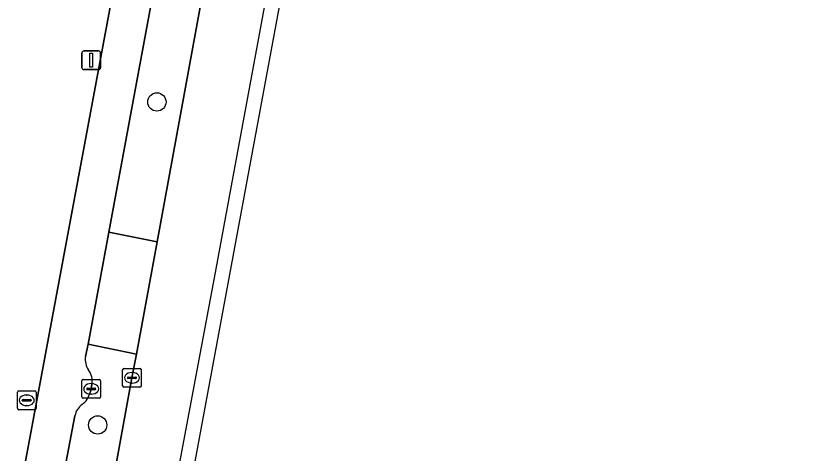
# Model space of a CAD drawing. Extents: x 161258 to 161838, y 380833 to 381727.
# Drawn here: x 161731.73 to 161774.06, y 381113.18 to 381136.52 of the extents above; entities that cross this region are included whole.
import ezdxf

# ---------------------------------------------------------------- set-up
doc = ezdxf.new("R2010")
doc.units = 0
for name, color, linetype in [('IMGEO_Berm_groen', 7, 'Continuous'), ('IMGEO_Boom', 7, 'Continuous'), ('IMGEO_Fietspad_open', 7, 'Continuous'), ('IMGEO_Kolk', 7, 'Continuous'), ('IMGEO_Lichtmast', 7, 'Continuous'), ('IMGEO_OVBaan_gesloten', 7, 'Continuous'), ('IMGEO_Rijbaan_lokaal_open', 7, 'Continuous'), ('IMGEO_Rijbaan_regionaal_gesloten', 7, 'Continuous'), ('IMGEO_Rioolput', 7, 'Continuous'), ('IMGEO_Voetpad_open', 7, 'Continuous')]:
    doc.layers.add(name, color=color, linetype=linetype)

msp = doc.modelspace()

# ---------------------------------------------------------------- linework, layer by layer
at = {"layer": 'IMGEO_Berm_groen'}
for points in [[(161738.935, 381137.075), (161736.688, 381124.974), (161739.276, 381124.46), (161741.999, 381139.338), (161745.882, 381160.426), (161747.045, 381166.542), (161747.93, 381171.425), (161748.988, 381177.338), (161749.906, 381182.432)], [(161737.928, 381117.198), (161738.181, 381118.466), (161735.584, 381118.99), (161735.446, 381118.335)], [(161734.886, 381115.165), (161733.798, 381109.463), (161736.408, 381108.929), (161736.994, 381112.113), (161737.928, 381117.198)], [(161735.786, 381116.856), (161735.748, 381116.609), (161735.69, 381116.417)]]:
    msp.add_lwpolyline(points, dxfattribs=at)
for centre, radius, start, end in [((161736.419, 381118.178), 0.986, 170.8389, 215.3345), ((161734.875, 381117.044), 0.93, 348.3215, 37.3002), ((161734.667, 381116.63), 1.045, 305.3135, 348.262), ((161735.798, 381115.018), 0.924, 124.7905, 170.8627)]:
    msp.add_arc(centre, radius, start, end, dxfattribs=at)
at = {"layer": 'IMGEO_Boom'}
for centre in [(161739.261, 381131.923), (161736.097, 381114.682)]:
    msp.add_circle(centre, 0.489, dxfattribs=at)
at = {"layer": 'IMGEO_Fietspad_open'}
for points in [[(161738.181, 381144.551), (161731.705, 381109.893), (161728.236, 381091.436)], [(161735.446, 381118.335), (161735.584, 381118.99), (161736.688, 381124.974), (161738.935, 381137.075)], [(161735.69, 381116.417), (161735.748, 381116.609), (161735.786, 381116.856)], [(161730.293, 381090.756), (161731.396, 381096.64), (161732.788, 381104.176), (161733.798, 381109.463), (161734.886, 381115.165)]]:
    msp.add_lwpolyline(points, dxfattribs=at)
for centre, radius, start, end in [((161736.419, 381118.178), 0.986, 170.8389, 215.3345), ((161734.875, 381117.044), 0.93, 348.3215, 37.3002), ((161734.667, 381116.63), 1.045, 305.3135, 348.262), ((161735.798, 381115.018), 0.924, 124.7905, 170.8627)]:
    msp.add_arc(centre, radius, start, end, dxfattribs=at)
at = {"layer": 'IMGEO_Kolk'}
for p, q in [((161737.43, 381116.773), (161737.43, 381117.625)), ((161737.505, 381117.699), (161738.357, 381117.699)), ((161738.431, 381117.625), (161738.431, 381116.773)), ((161735.327, 381117.108), (161736.179, 381117.108)), ((161737.689, 381117.193), (161737.689, 381117.205)), ((161738.127, 381117.156), (161737.729, 381117.156)), ((161737.732, 381117.242), (161738.13, 381117.242)), ((161737.918, 381117.479), (161737.943, 381117.479)), ((161738.173, 381117.205), (161738.173, 381117.193)), ((161735.252, 381116.182), (161735.252, 381117.034)), ((161735.554, 381116.651), (161735.952, 381116.651)), ((161735.74, 381116.888), (161735.765, 381116.888)), ((161736.253, 381117.034), (161736.253, 381116.182)), ((161738.357, 381116.699), (161737.505, 381116.699)), ((161737.941, 381116.919), (161737.916, 381116.919)), ((161735.511, 381116.602), (161735.511, 381116.614)), ((161735.949, 381116.565), (161735.551, 381116.565)), ((161735.763, 381116.328), (161735.738, 381116.328)), ((161735.995, 381116.614), (161735.995, 381116.602)), ((161736.179, 381116.108), (161735.327, 381116.108))]:
    msp.add_line(p, q, dxfattribs=at)
for points in [[(161737.43, 381116.773), (161737.43, 381117.625)], [(161737.505, 381117.699), (161738.357, 381117.699)], [(161738.431, 381117.625), (161738.431, 381116.773)], [(161735.327, 381117.108), (161736.179, 381117.108)], [(161735.252, 381116.182), (161735.252, 381117.034)], [(161736.253, 381117.034), (161736.253, 381116.182)], [(161738.357, 381116.699), (161737.505, 381116.699)], [(161736.179, 381116.108), (161735.327, 381116.108)]]:
    msp.add_lwpolyline(points, dxfattribs=at)
for centre, radius, start, end in [((161737.507, 381117.623), 0.0765, 91.552, 178.448), ((161737.507, 381117.623), 0.0765, 91.552, 178.448), ((161738.355, 381117.623), 0.0765, 1.552, 88.448), ((161738.355, 381117.623), 0.0765, 1.552, 88.448), ((161735.329, 381117.032), 0.0765, 91.552, 178.448), ((161735.329, 381117.032), 0.0765, 91.552, 178.448), ((161736.177, 381117.032), 0.0765, 1.552, 88.448), ((161736.177, 381117.032), 0.0765, 1.552, 88.448), ((161737.729, 381117.202), 0.0403, 85.8775, 175.7526), ((161737.726, 381117.192), 0.0366, 178.938, 274.7102), ((161738.13, 381117.199), 0.043, 264.8664, 352.4533), ((161738.134, 381117.204), 0.0386, 1.7309, 96.639), ((161735.551, 381116.611), 0.0403, 85.8775, 175.7526), ((161735.956, 381116.613), 0.0386, 1.7309, 96.639), ((161737.507, 381116.775), 0.0765, 181.552, 268.448), ((161737.507, 381116.775), 0.0765, 181.552, 268.448), ((161738.355, 381116.775), 0.0765, 271.552, 358.448), ((161738.355, 381116.775), 0.0765, 271.552, 358.448), ((161735.548, 381116.601), 0.0366, 178.938, 274.7102), ((161735.952, 381116.608), 0.043, 264.8664, 352.4533), ((161735.329, 381116.184), 0.0765, 181.552, 268.448), ((161735.329, 381116.184), 0.0765, 181.552, 268.448), ((161736.177, 381116.184), 0.0765, 271.552, 358.448), ((161736.177, 381116.184), 0.0765, 271.552, 358.448)]:
    msp.add_arc(centre, radius, start, end, dxfattribs=at)
for centre, major_axis, ratio, start_param, end_param in [((161737.917, 381117.199), (-0.387, 0.002), 0.722429, 4.712389, 7.853982), ((161737.942, 381117.199), (-0.39, 0.002), 0.717154, 1.570796, 4.712389), ((161735.739, 381116.608), (-0.387, 0.002), 0.722429, 4.712389, 7.853982), ((161735.764, 381116.608), (-0.39, 0.002), 0.717154, 1.570796, 4.712389)]:
    msp.add_ellipse(centre, major_axis=major_axis, ratio=ratio, start_param=start_param, end_param=end_param, dxfattribs=at)
at = {"layer": 'IMGEO_Lichtmast'}
for p, q in [((161735.259, 381133.747), (161735.259, 381134.547)), ((161735.259, 381134.547), (161735.259, 381133.747)), ((161735.359, 381134.647), (161736.149, 381134.647)), ((161736.149, 381134.647), (161735.359, 381134.647)), ((161736.249, 381134.547), (161736.249, 381133.747)), ((161736.249, 381133.747), (161736.249, 381134.547)), ((161736.149, 381133.647), (161735.359, 381133.647)), ((161735.359, 381133.647), (161736.149, 381133.647))]:
    msp.add_line(p, q, dxfattribs=at)
msp.add_lwpolyline([(161735.679, 381134.522), (161735.829, 381134.522), (161735.829, 381133.772), (161735.679, 381133.772), (161735.679, 381134.522)], dxfattribs=at)
for centre, start, end in [((161735.359, 381134.547), 90, 180), ((161735.359, 381134.547), 90, 180), ((161736.149, 381134.547), 0, 90), ((161736.149, 381134.547), 360, 90), ((161735.359, 381133.747), 180, 270), ((161735.359, 381133.747), 180, 270), ((161736.149, 381133.747), 270, 0), ((161736.149, 381133.747), 270, 0)]:
    msp.add_arc(centre, 0.1, start, end, dxfattribs=at)
at = {"layer": 'IMGEO_OVBaan_gesloten'}
msp.add_lwpolyline([(161733.581, 381071.116), (161732.705, 381071.238), (161742.349, 381122.541), (161776.386, 381306.634), (161776.704, 381306.578), (161771.577, 381277.677), (161758.366, 381204.804), (161740.263, 381107.16), (161733.581, 381071.116)], dxfattribs=at)
at = {"layer": 'IMGEO_Rijbaan_lokaal_open'}
msp.add_lwpolyline([(161739.276, 381124.46), (161736.688, 381124.974), (161735.584, 381118.99), (161738.181, 381118.466)], close=True, dxfattribs=at)
at = {"layer": 'IMGEO_Rijbaan_regionaal_gesloten'}
for points in [[(161732.705, 381071.484), (161732.705, 381071.238), (161742.349, 381122.541), (161776.386, 381306.634), (161779.513, 381323.547), (161779.709, 381323.516), (161781.032, 381330.976), (161790.829, 381386.201), (161813.475, 381504.752), (161831.216, 381599.902), (161831.886, 381604.233), (161835.772, 381629.362), (161830.258, 381630.974)], [(161759.764, 381236.501), (161756.087, 381216.391), (161751.199, 381189.4), (161749.906, 381182.432), (161748.988, 381177.338), (161747.93, 381171.425), (161747.045, 381166.542), (161745.882, 381160.426), (161741.999, 381139.338), (161739.276, 381124.46), (161738.181, 381118.466), (161737.928, 381117.198), (161736.994, 381112.113), (161736.408, 381108.929), (161735.457, 381103.754), (161734.053, 381096.116), (161732.968, 381090.212), (161732.671, 381088.606)]]:
    msp.add_lwpolyline(points, dxfattribs=at)
at = {"layer": 'IMGEO_Rioolput'}
for p, q in [((161731.809, 381115.572), (161731.809, 381116.424)), ((161731.884, 381116.498), (161732.736, 381116.498)), ((161732.297, 381116.278), (161732.322, 381116.278)), ((161732.81, 381116.424), (161732.81, 381115.572)), ((161732.068, 381115.992), (161732.068, 381116.004)), ((161732.506, 381115.955), (161732.108, 381115.955)), ((161732.111, 381116.041), (161732.509, 381116.041)), ((161732.552, 381116.004), (161732.552, 381115.992)), ((161732.736, 381115.498), (161731.884, 381115.498)), ((161732.32, 381115.718), (161732.295, 381115.718))]:
    msp.add_line(p, q, dxfattribs=at)
for points in [[(161731.809, 381115.572), (161731.809, 381116.424)], [(161731.884, 381116.498), (161732.736, 381116.498)], [(161732.81, 381116.424), (161732.81, 381115.572)], [(161732.736, 381115.498), (161731.884, 381115.498)]]:
    msp.add_lwpolyline(points, dxfattribs=at)
for centre, radius, start, end in [((161731.886, 381116.422), 0.0765, 91.552, 178.448), ((161731.886, 381116.422), 0.0765, 91.552, 178.448), ((161732.734, 381116.422), 0.0765, 1.552, 88.448), ((161732.734, 381116.422), 0.0765, 1.552, 88.448), ((161732.108, 381116.001), 0.0403, 85.8775, 175.7526), ((161732.105, 381115.991), 0.0366, 178.938, 274.7102), ((161732.509, 381115.998), 0.043, 264.8664, 352.4533), ((161732.513, 381116.003), 0.0386, 1.7309, 96.639), ((161731.886, 381115.574), 0.0765, 181.552, 268.448), ((161731.886, 381115.574), 0.0765, 181.552, 268.448), ((161732.734, 381115.574), 0.0765, 271.552, 358.448), ((161732.734, 381115.574), 0.0765, 271.552, 358.448)]:
    msp.add_arc(centre, radius, start, end, dxfattribs=at)
for centre, major_axis, ratio, start_param, end_param in [((161732.296, 381115.998), (-0.387, 0.002), 0.722429, 4.712389, 7.853982), ((161732.321, 381115.998), (-0.39, 0.002), 0.717154, 1.570796, 4.712389)]:
    msp.add_ellipse(centre, major_axis=major_axis, ratio=ratio, start_param=start_param, end_param=end_param, dxfattribs=at)
at = {"layer": 'IMGEO_Voetpad_open'}
msp.add_lwpolyline([(161728.236, 381091.436), (161731.705, 381109.893), (161738.181, 381144.551)], dxfattribs=at)

doc.saveas('drawing.dxf')
